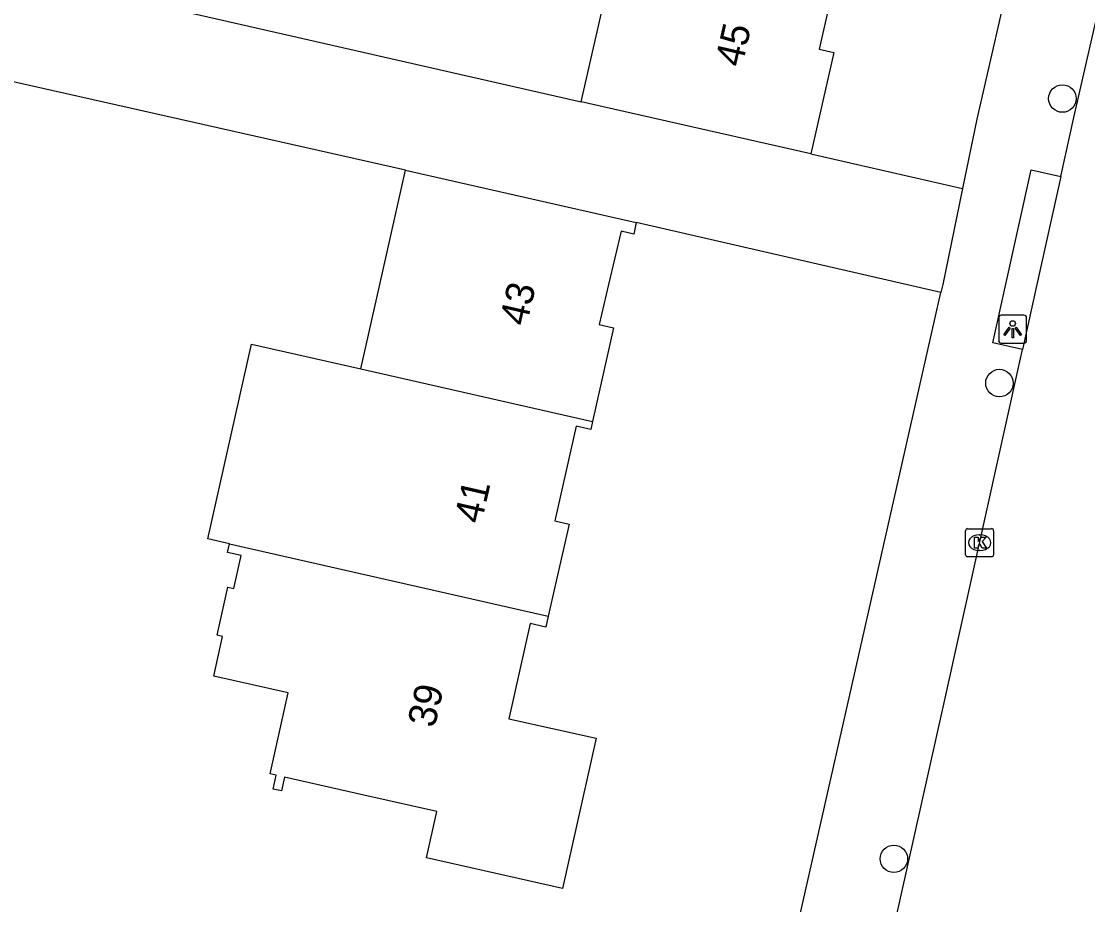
# Model space of a CAD drawing. Extents: x 161771 to 163125, y 382479 to 383177.
# Drawn here: x 162558.64 to 162596.62, y 382727.91 to 382759.37 of the extents above; entities that cross this region are included whole.
import ezdxf

# ---------------------------------------------------------------- set-up
doc = ezdxf.new("R2010")
doc.units = 0
for name, color, linetype in [('IMGEO_Boom', 7, 'Continuous'), ('IMGEO_Kolk', 7, 'Continuous'), ('IMGEO_Lichtpunt', 7, 'Continuous'), ('IMGEO_Pand', 7, 'Continuous'), ('IMGEO_Pand_nummerreeks', 7, 'Continuous'), ('IMGEO_Rijbaan_lokaal_open', 7, 'Continuous'), ('IMGEO_Voetpad_open', 7, 'Continuous')]:
    doc.layers.add(name, color=color, linetype=linetype)

msp = doc.modelspace()

# ---------------------------------------------------------------- linework, layer by layer
at = {"layer": 'IMGEO_Boom'}
for centre in [(162595.721, 382756.617), (162593.479, 382746.487), (162589.72, 382729.544)]:
    msp.add_circle(centre, 0.489, dxfattribs=at)
at = {"layer": 'IMGEO_Kolk'}
for p, q in [((162592.272, 382740.376), (162592.272, 382741.228)), ((162592.347, 382741.302), (162593.199, 382741.302)), ((162593.273, 382741.228), (162593.273, 382740.376)), ((162592.76, 382741.082), (162592.785, 382741.082)), ((162592.783, 382740.522), (162592.758, 382740.522)), ((162593.199, 382740.302), (162592.347, 382740.302))]:
    msp.add_line(p, q, dxfattribs=at)
for points in [[(162592.272, 382740.376), (162592.272, 382741.228)], [(162592.347, 382741.302), (162593.199, 382741.302)], [(162593.273, 382741.228), (162593.273, 382740.376)], [(162592.593, 382741.002), (162592.716, 382741.002), (162592.716, 382740.851), (162592.846, 382741.002), (162593.01, 382741.002), (162592.864, 382740.851), (162593.017, 382740.602), (162592.865, 382740.602), (162592.78, 382740.766), (162592.716, 382740.699), (162592.716, 382740.602), (162592.593, 382740.602), (162592.593, 382741.002)], [(162593.199, 382740.302), (162592.347, 382740.302)]]:
    msp.add_lwpolyline(points, dxfattribs=at)
for centre, start, end in [((162592.349, 382741.226), 91.552, 178.448), ((162592.349, 382741.226), 91.552, 178.448), ((162593.197, 382741.226), 1.552, 88.448), ((162593.197, 382741.226), 1.552, 88.448), ((162592.349, 382740.378), 181.552, 268.448), ((162592.349, 382740.378), 181.552, 268.448), ((162593.197, 382740.378), 271.552, 358.448), ((162593.197, 382740.378), 271.552, 358.448)]:
    msp.add_arc(centre, 0.0765, start, end, dxfattribs=at)
for centre, major_axis, ratio, start_param, end_param in [((162592.759, 382740.802), (-0.387, 0.002), 0.722429, 4.712389, 7.853982), ((162592.784, 382740.802), (-0.39, 0.002), 0.717154, 1.570796, 4.712389)]:
    msp.add_ellipse(centre, major_axis=major_axis, ratio=ratio, start_param=start_param, end_param=end_param, dxfattribs=at)
at = {"layer": 'IMGEO_Lichtpunt'}
for p, q in [((162593.452, 382748.809), (162593.452, 382748.002)), ((162593.452, 382748.809), (162593.452, 382748.002)), ((162594.354, 382748.904), (162593.546, 382748.904)), ((162594.354, 382748.904), (162593.546, 382748.904)), ((162594.448, 382748.002), (162594.448, 382748.809)), ((162594.448, 382748.002), (162594.448, 382748.809)), ((162593.546, 382747.908), (162594.354, 382747.908)), ((162593.546, 382747.908), (162594.354, 382747.908))]:
    msp.add_line(p, q, dxfattribs=at)
for points in [[(162593.826, 382748.473), (162593.865, 382748.445), (162593.677, 382748.183), (162593.639, 382748.21), (162593.826, 382748.473)], [(162593.928, 382748.425), (162593.975, 382748.425), (162593.975, 382748.103), (162593.928, 382748.103), (162593.928, 382748.425)], [(162594.038, 382748.445), (162594.076, 382748.472), (162594.263, 382748.21), (162594.224, 382748.182), (162594.038, 382748.445)]]:
    msp.add_lwpolyline(points, dxfattribs=at)
msp.add_circle((162593.951, 382748.607), 0.0994, dxfattribs=at)
for centre, start, end in [((162593.546, 382748.809), 90, 180), ((162593.546, 382748.809), 90, 180), ((162594.354, 382748.809), 0, 90), ((162594.354, 382748.809), 0, 90), ((162593.546, 382748.002), 180, 270), ((162593.546, 382748.002), 180, 270), ((162594.354, 382748.002), 270, 0), ((162594.354, 382748.002), 270, 360)]:
    msp.add_arc(centre, 0.0946, start, end, dxfattribs=at)
at = {"layer": 'IMGEO_Pand'}
for points in [[(162578.579, 382756.507), (162579.458, 382760.363), (162578.615, 382760.555), (162579.165, 382762.973)], [(162587.663, 382761.053), (162587.054, 382758.379), (162587.58, 382758.259), (162586.756, 382754.644)], [(162586.756, 382754.644), (162581.881, 382755.755), (162578.579, 382756.507)], [(162570.739, 382746.999), (162571.413, 382750), (162572.328, 382754.073)], [(162572.328, 382754.073), (162575.67, 382753.312), (162580.545, 382752.201)], [(162580.545, 382752.201), (162580.452, 382751.795), (162580.001, 382751.898), (162579.555, 382750), (162579.22, 382748.574), (162579.738, 382748.458), (162578.989, 382745.122)], [(162566.059, 382740.761), (162565.278, 382740.936), (162566.834, 382747.876), (162570.739, 382746.999)], [(162570.739, 382746.999), (162578.989, 382745.122)], [(162578.989, 382745.122), (162578.926, 382744.839), (162578.399, 382744.957), (162577.64, 382741.577), (162578.148, 382741.463), (162577.411, 382738.181)], [(162577.411, 382738.181), (162577.325, 382737.798), (162576.769, 382737.922), (162576.009, 382734.536), (162579.112, 382733.84), (162577.911, 382728.493), (162573.072, 382729.579), (162573.444, 382731.234), (162570.844, 382731.818), (162568.018, 382732.452), (162567.909, 382731.964), (162567.606, 382732.031), (162567.716, 382732.519), (162567.499, 382732.568), (162568.147, 382735.454), (162565.493, 382736.05), (162565.811, 382737.465), (162565.616, 382737.509), (162565.999, 382739.216), (162566.204, 382739.17), (162566.467, 382740.341), (162565.989, 382740.449), (162566.059, 382740.761)], [(162566.059, 382740.761), (162577.411, 382738.181)]]:
    msp.add_lwpolyline(points, dxfattribs=at)
at = {"layer": 'IMGEO_Rijbaan_lokaal_open'}
for points in [[(162595.661, 382753.845), (162596.126, 382755.943), (162600.005, 382772.85), (162604.021, 382790.493), (162604.604, 382792.908), (162606.618, 382801.867), (162607.241, 382804.436)], [(162562.62, 382760.143), (162578.579, 382756.507)], [(162572.328, 382754.073), (162550.434, 382758.992)], [(162586.756, 382754.644), (162592.164, 382753.411)], [(162595.661, 382753.845), (162594.81, 382750), (162594.297, 382747.682)], [(162592.164, 382753.411), (162591.461, 382750), (162591.397, 382749.715)], [(162591.397, 382749.715), (162580.545, 382752.201)], [(162580.377, 382685.723), (162580.88, 382687.793), (162586.782, 382713.955), (162591.452, 382734.834), (162594.297, 382747.682)]]:
    msp.add_lwpolyline(points, dxfattribs=at)
at = {"layer": 'IMGEO_Voetpad_open'}
for points in [[(162602.202, 382797.456), (162592.675, 382755.889), (162592.164, 382753.411)], [(162594.297, 382747.682), (162593.242, 382747.916), (162594.607, 382754.079), (162595.661, 382753.845)], [(162576.859, 382685.829), (162580.483, 382701.488), (162591.397, 382749.715)]]:
    msp.add_lwpolyline(points, dxfattribs=at)

# ---------------------------------------------------------------- texts
at = {"layer": 'IMGEO_Pand_nummerreeks'}
for s, rotation, p in [('45', 77.2634, (162584.311, 382757.707)), ('43', 77.0968, (162576.636, 382748.484)), ('41', 77.0968, (162575.023, 382741.442)), ('39', 77.0968, (162573.359, 382734.179))]:
    msp.add_text(s, height=1, rotation=rotation, dxfattribs=at).set_placement(p)

doc.saveas('drawing.dxf')
